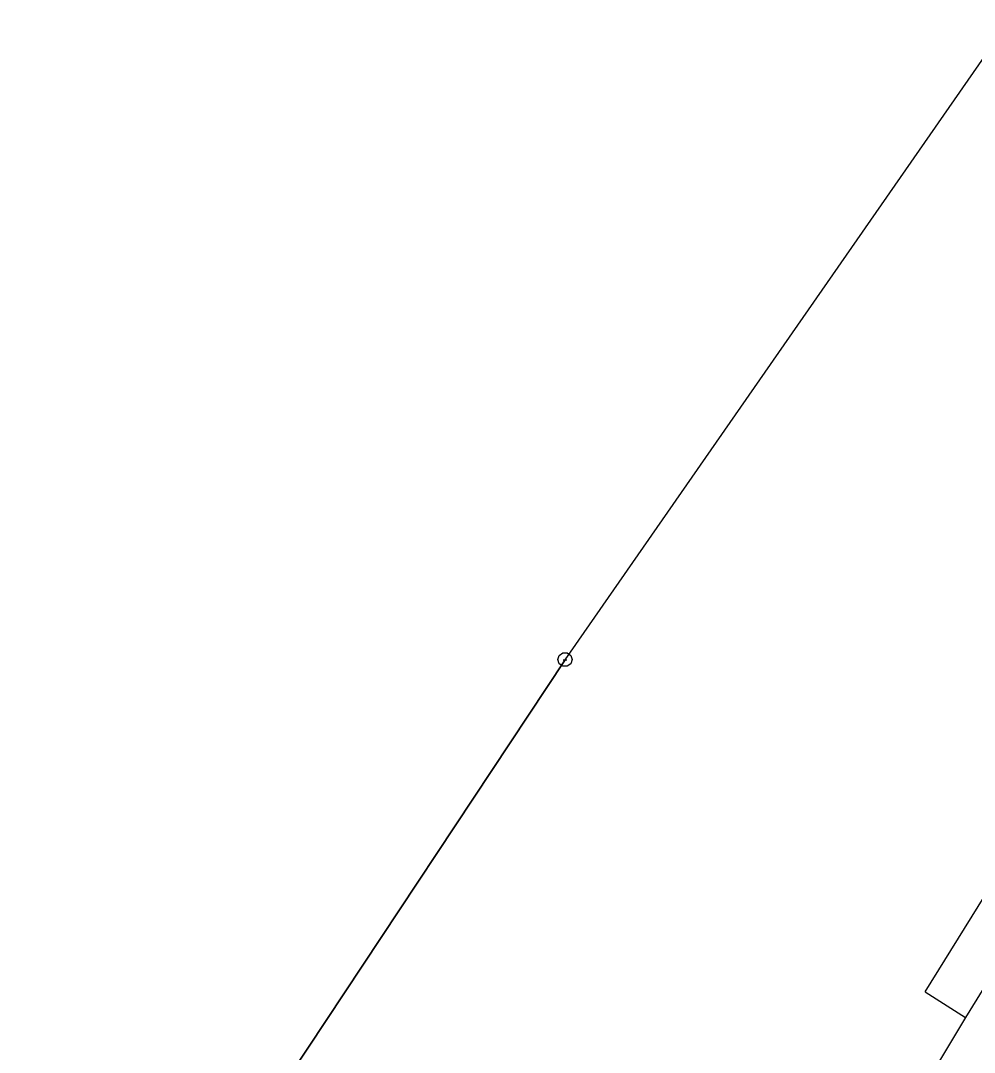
# Model space of a CAD drawing. Extents: x -759060 to -757386, y -1172273 to -1170948.
# Drawn here: x -758445.7 to -758379.4, y -1171458.9 to -1171387.1 of the extents above; entities that cross this region are included whole.
import ezdxf

# ---------------------------------------------------------------- set-up
doc = ezdxf.new("R2010")
doc.units = 0
for name, color, linetype in [('Vrstva 1', 7, 'Continuous'), ('Vrstva 11', 7, 'Continuous'), ('Vrstva 12', 7, 'Continuous'), ('Vrstva 4', 7, 'Continuous'), ('Vrstva 8', 7, 'Continuous')]:
    doc.layers.add(name, color=color, linetype=linetype)

msp = doc.modelspace()

# ---------------------------------------------------------------- linework, layer by layer
at = {"layer": 'Vrstva 1'}
for p, q in [((-758407.85, -1171431.61), (-758376.92, -1171387.14)), ((-758407.85, -1171431.61), (-758445.74, -1171488.79)), ((-758382.78, -1171454.73), (-758377.27, -1171445.83)), ((-758382.78, -1171454.73), (-758379.97, -1171456.5)), ((-758379.97, -1171456.5), (-758383.02, -1171461.55))]:
    msp.add_line(p, q, dxfattribs=at)
at = {"layer": 'Vrstva 11'}
for p, q in [((-758407.85, -1171431.61), (-758376.92, -1171387.14)), ((-758445.74, -1171488.79), (-758407.85, -1171431.61))]:
    msp.add_line(p, q, dxfattribs=at)
at = {"layer": 'Vrstva 12'}
for p, q in [((-758374.53, -1171447.61), (-758379.97, -1171456.5)), ((-758379.97, -1171456.5), (-758383.02, -1171461.55))]:
    msp.add_line(p, q, dxfattribs=at)
at = {"layer": 'Vrstva 4'}
msp.add_line((-758374.53, -1171447.61), (-758379.97, -1171456.5), dxfattribs=at)
at = {"layer": 'Vrstva 8'}
msp.add_line((-758407.97, -1171431.61), (-758407.73, -1171431.61), dxfattribs=at)
msp.add_lwpolyline([(-758407.7, -1171431.13), (-758407.45, -1171431.31), (-758407.35, -1171431.6), (-758407.45, -1171431.89), (-758407.7, -1171432.07), (-758408.01, -1171432.07), (-758408.26, -1171431.89), (-758408.36, -1171431.6), (-758408.26, -1171431.31), (-758408.01, -1171431.13)], close=True, dxfattribs=at)

doc.saveas('drawing.dxf')
